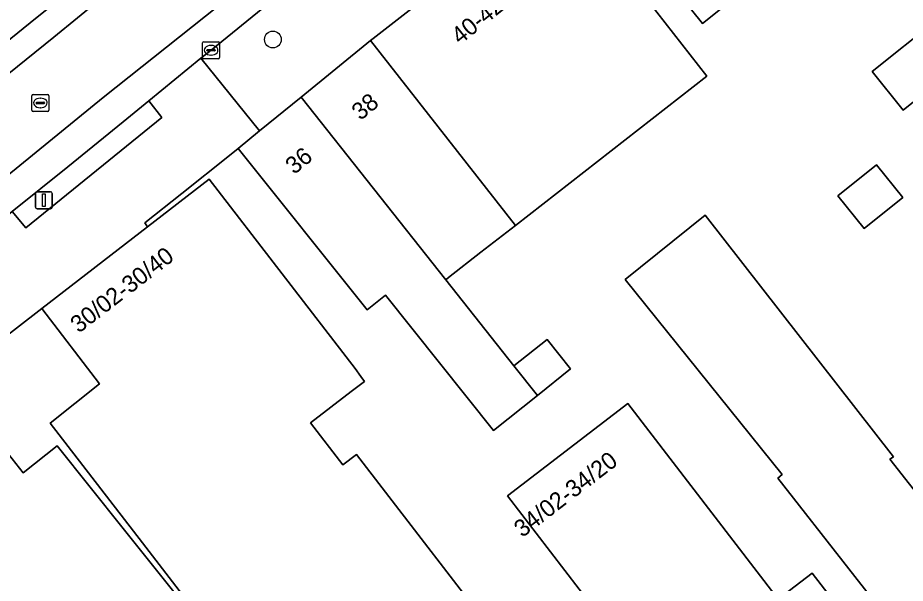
# Model space of a CAD drawing. Extents: x 161771 to 163125, y 382475 to 383179.
# Drawn here: x 162023.3 to 162075.2, y 382918.9 to 382952 of the extents above; entities that cross this region are included whole.
import ezdxf

# ---------------------------------------------------------------- set-up
doc = ezdxf.new("R2010")
doc.units = 0
for name, color, linetype in [('IMGEO_Boom', 7, 'Continuous'), ('IMGEO_Erf', 7, 'Continuous'), ('IMGEO_Kolk', 7, 'Continuous'), ('IMGEO_Lichtmast', 7, 'Continuous'), ('IMGEO_Pand', 7, 'Continuous'), ('IMGEO_Pand_nummerreeks', 7, 'Continuous'), ('IMGEO_Rijbaan_lokaal_gesloten', 7, 'Continuous'), ('IMGEO_Rioolput', 7, 'Continuous'), ('IMGEO_Voetpad_open', 7, 'Continuous')]:
    doc.layers.add(name, color=color, linetype=linetype)

msp = doc.modelspace()

# ---------------------------------------------------------------- linework, layer by layer
at = {"layer": 'IMGEO_Boom'}
msp.add_circle((162038.24, 382950.747), 0.489, dxfattribs=at)
at = {"layer": 'IMGEO_Erf'}
for points in [[(162063.369, 382951.682), (162059.119, 382956.991), (162055.994, 382960.894), (162069.015, 382971.317), (162075.405, 382963.383), (162077.238, 382964.822), (162085.29, 382954.768), (162083.409, 382953.262), (162083.189, 382953.537), (162080.427, 382951.325), (162079.049, 382953.047), (162081.811, 382955.258), (162076.352, 382962.074)], [(162073.293, 382948.877), (162077.039, 382951.876), (162078.851, 382949.612), (162075.106, 382946.614)], [(162071.283, 382941.602), (162073.546, 382943.415), (162075.077, 382941.503), (162072.813, 382939.689)]]:
    msp.add_lwpolyline(points, close=True, dxfattribs=at)
for points in [[(162058.248, 382955.496), (162063.625, 382948.606), (162052.423, 382939.87), (162050.403, 382938.295), (162048.514, 382936.822), (162048.348, 382936.693), (162052.334, 382931.653), (162054.289, 382933.2), (162055.653, 382931.475), (162053.705, 382929.92), (162051.143, 382927.875), (162044.826, 382935.788), (162043.753, 382934.931), (162036.213, 382944.376), (162035.695, 382943.963), (162032.906, 382941.737), (162030.744, 382940.012), (162030.916, 382939.795), (162034.516, 382942.573), (162043.048, 382931.499), (162043.376, 382931.027), (162043.59, 382930.742), (162042.82, 382930.15), (162040.442, 382928.32), (162042.333, 382925.863), (162043.125, 382926.473), (162061.259, 382902.902)], [(162080.232, 382909.173), (162067.762, 382925.08), (162068.029, 382925.285), (162058.849, 382936.704), (162063.523, 382940.462), (162074.525, 382926.332), (162074.329, 382926.182), (162084.884, 382912.762)], [(162035.035, 382915.547), (162030.61, 382921.288), (162025.213, 382928.29), (162028.097, 382930.608), (162024.72, 382935.013), (162021.921, 382932.844), (162021.355, 382932.4), (162000, 382915.572)], [(162061.185, 382912.038), (162051.955, 382924.053), (162058.989, 382929.457), (162067.792, 382917.998), (162069.783, 382919.527), (162078.775, 382907.841)], [(162011.905, 382917.898), (162014.627, 382920.071), (162014.503, 382920.887), (162015.825, 382921.943), (162016.605, 382921.637), (162017.28, 382922.175), (162017.957, 382922.716), (162017.832, 382923.54), (162019.222, 382924.65), (162020.055, 382924.323), (162022.771, 382926.491), (162023.645, 382925.395), (162025.62, 382926.972), (162029.478, 382922.14), (162033.148, 382917.543)]]:
    msp.add_lwpolyline(points, dxfattribs=at)
at = {"layer": 'IMGEO_Kolk'}
for p, q in [((162034.123, 382949.692), (162034.123, 382950.544)), ((162034.198, 382950.618), (162035.05, 382950.618)), ((162035.124, 382950.544), (162035.124, 382949.692)), ((162034.382, 382950.112), (162034.382, 382950.124)), ((162034.82, 382950.075), (162034.422, 382950.075)), ((162034.425, 382950.161), (162034.823, 382950.161)), ((162034.611, 382950.398), (162034.636, 382950.398)), ((162034.866, 382950.124), (162034.866, 382950.112)), ((162035.05, 382949.618), (162034.198, 382949.618)), ((162034.634, 382949.838), (162034.609, 382949.838))]:
    msp.add_line(p, q, dxfattribs=at)
for points in [[(162034.123, 382949.692), (162034.123, 382950.544)], [(162034.198, 382950.618), (162035.05, 382950.618)], [(162035.124, 382950.544), (162035.124, 382949.692)], [(162035.05, 382949.618), (162034.198, 382949.618)]]:
    msp.add_lwpolyline(points, dxfattribs=at)
for centre, radius, start, end in [((162034.2, 382950.542), 0.0765, 91.552, 178.448), ((162034.2, 382950.542), 0.0765, 91.552, 178.448), ((162035.048, 382950.542), 0.0765, 1.552, 88.448), ((162035.048, 382950.542), 0.0765, 1.552, 88.448), ((162034.422, 382950.121), 0.0403, 85.8775, 175.7526), ((162034.419, 382950.111), 0.0366, 178.938, 274.7102), ((162034.823, 382950.118), 0.043, 264.8664, 352.4533), ((162034.827, 382950.123), 0.0386, 1.7309, 96.639), ((162034.2, 382949.694), 0.0765, 181.552, 268.448), ((162034.2, 382949.694), 0.0765, 181.552, 268.448), ((162035.048, 382949.694), 0.0765, 271.552, 358.448), ((162035.048, 382949.694), 0.0765, 271.552, 358.448)]:
    msp.add_arc(centre, radius, start, end, dxfattribs=at)
for centre, major_axis, ratio, start_param, end_param in [((162034.61, 382950.118), (-0.387, 0.002), 0.722429, 4.712389, 7.853982), ((162034.635, 382950.118), (-0.39, 0.002), 0.717154, 1.570796, 4.712389)]:
    msp.add_ellipse(centre, major_axis=major_axis, ratio=ratio, start_param=start_param, end_param=end_param, dxfattribs=at)
at = {"layer": 'IMGEO_Lichtmast'}
for p, q in [((162024.349, 382940.942), (162024.349, 382941.742)), ((162024.349, 382941.742), (162024.349, 382940.942)), ((162024.449, 382941.842), (162025.239, 382941.842)), ((162025.239, 382941.842), (162024.449, 382941.842)), ((162025.339, 382941.742), (162025.339, 382940.942)), ((162025.339, 382940.942), (162025.339, 382941.742)), ((162025.239, 382940.842), (162024.449, 382940.842)), ((162024.449, 382940.842), (162025.239, 382940.842))]:
    msp.add_line(p, q, dxfattribs=at)
msp.add_lwpolyline([(162024.769, 382941.717), (162024.919, 382941.717), (162024.919, 382940.967), (162024.769, 382940.967), (162024.769, 382941.717)], dxfattribs=at)
for centre, start, end in [((162024.449, 382941.742), 90, 180), ((162024.449, 382941.742), 90, 180), ((162025.239, 382941.742), 0, 90), ((162025.239, 382941.742), 360, 90), ((162024.449, 382940.942), 180, 270), ((162024.449, 382940.942), 180, 270), ((162025.239, 382940.942), 270, 0), ((162025.239, 382940.942), 270, 0)]:
    msp.add_arc(centre, 0.1, start, end, dxfattribs=at)
at = {"layer": 'IMGEO_Pand'}
for points in [[(162076.352, 382962.074), (162081.811, 382955.258), (162079.049, 382953.047), (162080.427, 382951.325), (162083.189, 382953.537), (162083.409, 382953.262), (162085.29, 382954.768), (162077.238, 382964.822), (162075.405, 382963.383), (162069.015, 382971.317), (162055.994, 382960.894), (162059.119, 382956.991), (162063.369, 382951.682)], [(162052.423, 382939.87), (162063.625, 382948.606), (162058.248, 382955.496), (162055.172, 382959.438), (162044.111, 382950.812), (162043.956, 382950.686)], [(162075.106, 382946.614), (162078.851, 382949.612), (162077.039, 382951.876), (162073.293, 382948.877)], [(162043.956, 382950.686), (162039.897, 382947.378), (162048.348, 382936.693), (162048.514, 382936.822), (162050.403, 382938.295), (162052.423, 382939.87)], [(162039.897, 382947.378), (162037.466, 382945.397), (162036.213, 382944.376), (162043.753, 382934.931), (162044.826, 382935.788), (162051.143, 382927.875), (162053.705, 382929.92), (162052.334, 382931.653), (162048.348, 382936.693)], [(162072.813, 382939.689), (162075.077, 382941.503), (162073.546, 382943.415), (162071.283, 382941.602)], [(162043.125, 382926.473), (162042.333, 382925.863), (162040.442, 382928.32), (162042.82, 382930.15), (162043.59, 382930.742), (162043.376, 382931.027), (162043.048, 382931.499), (162034.516, 382942.573), (162030.916, 382939.795), (162024.72, 382935.013), (162028.097, 382930.608), (162025.213, 382928.29), (162030.61, 382921.288), (162035.035, 382915.547), (162038.39, 382918.114), (162054.176, 382897.478), (162061.259, 382902.902)], [(162074.329, 382926.182), (162074.525, 382926.332), (162063.523, 382940.462), (162058.849, 382936.704), (162068.029, 382925.285), (162067.762, 382925.08), (162080.232, 382909.173), (162080.246, 382909.155), (162080.526, 382909.373), (162081.781, 382910.349), (162084.884, 382912.762)], [(162052.334, 382931.653), (162053.705, 382929.92), (162055.653, 382931.475), (162054.289, 382933.2)], [(162069.783, 382919.527), (162067.792, 382917.998), (162058.989, 382929.457), (162051.955, 382924.053), (162061.185, 382912.038), (162063.278, 382913.648), (162071.852, 382902.522), (162077.336, 382906.735), (162078.775, 382907.841)]]:
    msp.add_lwpolyline(points, close=True, dxfattribs=at)
for points in [[(162029.478, 382922.14), (162025.62, 382926.972), (162023.645, 382925.395), (162022.771, 382926.491), (162020.055, 382924.323), (162019.222, 382924.65), (162017.832, 382923.54), (162017.957, 382922.716), (162017.28, 382922.175), (162023.204, 382914.684), (162023.368, 382914.466), (162026.672, 382917.104), (162027.209, 382916.432)], [(162031.77, 382915.855), (162032.266, 382916.251), (162031.979, 382916.61), (162033.148, 382917.543), (162029.478, 382922.14)]]:
    msp.add_lwpolyline(points, dxfattribs=at)
at = {"layer": 'IMGEO_Rijbaan_lokaal_gesloten'}
for points in [[(161971.98, 382910.499), (161979.179, 382915.935), (161979.294, 382916.006), (161983.958, 382918.885), (161988.947, 382921.944), (161992.488, 382924.359), (161998, 382928.746), (162025.43, 382950.879), (162047.566, 382968.998), (162116.302, 383026.353), (162142.919, 383048.007), (162155.349, 383059.528), (162157.47, 383063.478), (162155.928, 383063.813), (162155.408, 383063.926)], [(162064.893, 382976.459), (162098.092, 383005.831), (162135.752, 383036.849), (162160.98, 383057.918), (162164.197, 383062.015), (162157.47, 383063.478), (162155.349, 383059.528), (162142.919, 383048.007), (162116.302, 383026.353), (162047.566, 382968.998), (162025.43, 382950.879), (161998, 382928.746), (161992.488, 382924.359), (161988.947, 382921.944), (161983.958, 382918.885), (161979.294, 382916.006)], [(162164.558, 383059.775), (162164.975, 383060.328), (162165.507, 383060.724), (162166.652, 383061.481), (162166.023, 383061.618), (162164.197, 383062.015), (162160.98, 383057.918), (162135.752, 383036.849), (162098.092, 383005.831), (162064.893, 382976.459), (162028.312, 382947.355), (161996.833, 382921.662), (161989.309, 382915.625), (161975.267, 382904.355), (161969.513, 382899.968), (161964.685, 382896.828), (161958.891, 382892.441), (161953.057, 382887.933), (161929.84, 382869.578), (161924.324, 382865.246), (161911.803, 382855.192)], [(162145.413, 383052.14), (162142.917, 383050.128), (162125.562, 383035.892), (162100.16, 383015.252), (162093.593, 383009.676), (162084.717, 383002.102), (162084.439, 383001.844), (162082.922, 383000.604), (162082.268, 383000), (162072.619, 382991.712), (162072.447, 382991.552), (162052.085, 382974.632), (162039.559, 382964.378), (162029.724, 382956.315), (162026.381, 382953.619), (162024.462, 382952.063), (162022.504, 382950.476), (162022.376, 382950.374), (162007.212, 382938.219), (162000, 382932.42), (161993.59, 382927.265), (161991.08, 382925.282), (161990.16, 382924.643), (161976.155, 382915.855)], [(161911.803, 382855.192), (161924.324, 382865.246), (161929.84, 382869.578), (161953.057, 382887.933), (161958.891, 382892.441), (161964.685, 382896.828), (161969.513, 382899.968), (161975.267, 382904.355), (161989.309, 382915.625), (161996.833, 382921.662), (162028.312, 382947.355), (162064.893, 382976.459)], [(161972.821, 382900.329), (161973.787, 382901.113), (161982.468, 382908.125), (161987.067, 382911.839), (161987.316, 382912.037), (161990.01, 382914.184), (162000, 382922.219), (162002.067, 382923.882), (162005.598, 382926.729), (162012.02, 382931.882), (162014.915, 382934.221), (162018.466, 382937.053), (162023.002, 382940.692), (162026.254, 382943.301), (162029.478, 382945.93), (162030.983, 382947.158), (162034.035, 382949.646), (162034.624, 382950.119), (162044.627, 382958.275)]]:
    msp.add_lwpolyline(points, dxfattribs=at)
at = {"layer": 'IMGEO_Rioolput'}
for p, q in [((162024.141, 382946.608), (162024.141, 382947.46)), ((162024.216, 382947.534), (162025.068, 382947.534)), ((162025.142, 382947.46), (162025.142, 382946.608)), ((162024.4, 382947.028), (162024.4, 382947.04)), ((162024.838, 382946.991), (162024.44, 382946.991)), ((162024.443, 382947.077), (162024.841, 382947.077)), ((162024.629, 382947.314), (162024.654, 382947.314)), ((162024.884, 382947.04), (162024.884, 382947.028)), ((162025.068, 382946.534), (162024.216, 382946.534)), ((162024.652, 382946.754), (162024.627, 382946.754))]:
    msp.add_line(p, q, dxfattribs=at)
for points in [[(162024.141, 382946.608), (162024.141, 382947.46)], [(162024.216, 382947.534), (162025.068, 382947.534)], [(162025.142, 382947.46), (162025.142, 382946.608)], [(162025.068, 382946.534), (162024.216, 382946.534)]]:
    msp.add_lwpolyline(points, dxfattribs=at)
for centre, radius, start, end in [((162024.218, 382947.458), 0.0765, 91.552, 178.448), ((162024.218, 382947.458), 0.0765, 91.552, 178.448), ((162025.066, 382947.458), 0.0765, 1.552, 88.448), ((162025.066, 382947.458), 0.0765, 1.552, 88.448), ((162024.44, 382947.037), 0.0403, 85.8775, 175.7526), ((162024.437, 382947.027), 0.0366, 178.938, 274.7102), ((162024.841, 382947.034), 0.043, 264.8664, 352.4533), ((162024.845, 382947.039), 0.0386, 1.7309, 96.639), ((162024.218, 382946.61), 0.0765, 181.552, 268.448), ((162024.218, 382946.61), 0.0765, 181.552, 268.448), ((162025.066, 382946.61), 0.0765, 271.552, 358.448), ((162025.066, 382946.61), 0.0765, 271.552, 358.448)]:
    msp.add_arc(centre, radius, start, end, dxfattribs=at)
for centre, major_axis, ratio, start_param, end_param in [((162024.628, 382947.034), (-0.387, 0.002), 0.722429, 4.712389, 7.853982), ((162024.653, 382947.034), (-0.39, 0.002), 0.717154, 1.570796, 4.712389)]:
    msp.add_ellipse(centre, major_axis=major_axis, ratio=ratio, start_param=start_param, end_param=end_param, dxfattribs=at)
at = {"layer": 'IMGEO_Voetpad_open'}
for points in [[(162052.584, 382964.762), (162050.888, 382963.407), (162051.204, 382963.02), (162048.293, 382960.639), (162047.977, 382961.026), (162044.627, 382958.275), (162034.624, 382950.119), (162034.035, 382949.646), (162037.466, 382945.397), (162039.897, 382947.378), (162043.956, 382950.686), (162044.111, 382950.812), (162055.172, 382959.438), (162054.165, 382960.981), (162070.869, 382974.514), (162072.439, 382975.73), (162073.842, 382976.876), (162077.729, 382980.054), (162079.124, 382981.195), (162080.629, 382982.426), (162097.654, 382996.188)], [(162022.376, 382950.374), (162022.504, 382950.476), (162024.462, 382952.063), (162026.381, 382953.619)]]:
    msp.add_lwpolyline(points, dxfattribs=at)
for points in [[(162034.035, 382949.646), (162030.983, 382947.158), (162031.74, 382946.175), (162023.787, 382939.725), (162023.002, 382940.692), (162018.466, 382937.053), (162018.783, 382936.642), (162021.921, 382932.844), (162024.72, 382935.013), (162030.916, 382939.795), (162030.744, 382940.012), (162032.906, 382941.737), (162035.695, 382943.963), (162036.213, 382944.376), (162037.466, 382945.397)], [(162031.74, 382946.175), (162030.983, 382947.158), (162029.478, 382945.93), (162026.254, 382943.301), (162023.002, 382940.692), (162023.787, 382939.725)]]:
    msp.add_lwpolyline(points, close=True, dxfattribs=at)

# ---------------------------------------------------------------- texts
at = {"layer": 'IMGEO_Pand_nummerreeks'}
for s, rotation, p in [('40-42B', 38.7743, (162049.181, 382950.417)), ('38', 39.2247, (162043.362, 382945.973)), ('36', 39.1789, (162039.487, 382942.813)), ('30/02-30/40', 37.6605, (162026.888, 382933.529)), ('34/02-34/20', 37.5287, (162052.826, 382921.571))]:
    msp.add_text(s, height=1, rotation=rotation, dxfattribs=at).set_placement(p)

doc.saveas('drawing.dxf')
